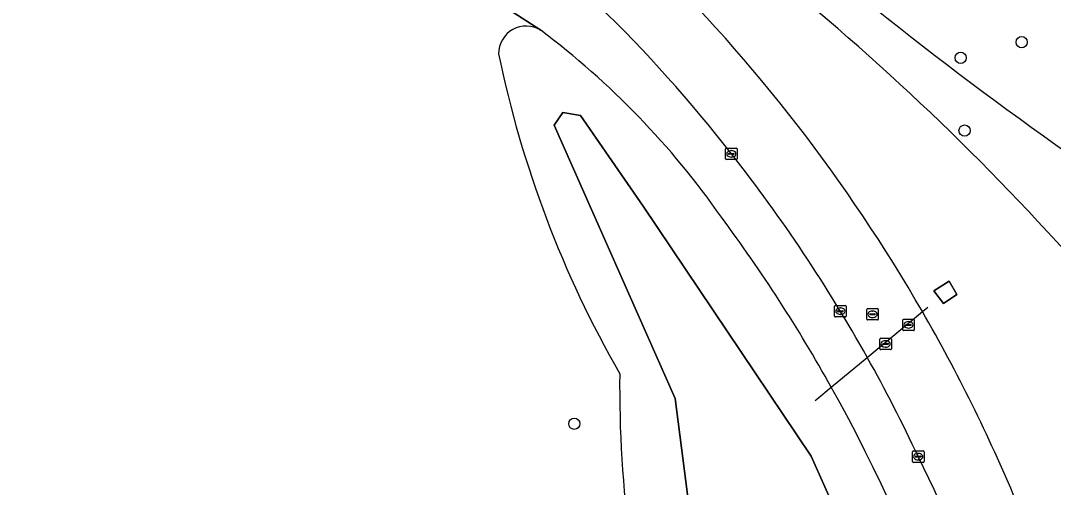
# Model space of a CAD drawing. Extents: x 154324 to 155744, y 382937 to 384188.
# Drawn here: x 155608 to 155697.7, y 383942.3 to 383982.9 of the extents above; entities that cross this region are included whole.
import ezdxf

# ---------------------------------------------------------------- set-up
doc = ezdxf.new("R2010")
doc.units = 0
for name, color, linetype in [('IMGEO_Boom', 7, 'Continuous'), ('IMGEO_Duiker', 7, 'Continuous'), ('IMGEO_Gemengd_bos', 7, 'Continuous'), ('IMGEO_Groenvoorziening', 7, 'Continuous'), ('IMGEO_Kolk', 7, 'Continuous'), ('IMGEO_Meer_plas_ven_vijver', 7, 'Continuous'), ('IMGEO_Oever', 7, 'Continuous'), ('IMGEO_Rijbaan_lokaal_gesloten', 7, 'Continuous'), ('IMGEO_Rioolput', 7, 'Continuous'), ('IMGEO_Voetpad_open', 7, 'Continuous')]:
    doc.layers.add(name, color=color, linetype=linetype)

msp = doc.modelspace()

# ---------------------------------------------------------------- linework, layer by layer
at = {"layer": 'IMGEO_Boom'}
for centre in [(155694.984, 383981.005), (155689.682, 383979.641), (155690.02, 383973.308), (155656.091, 383947.794)]:
    msp.add_circle(centre, 0.489, dxfattribs=at)
at = {"layer": 'IMGEO_Duiker'}
msp.add_lwpolyline([(155677.04, 383949.815), (155677.189, 383949.94), (155678.436, 383950.977), (155681.561, 383953.578), (155686.351, 383957.563), (155686.815, 383957.949)], dxfattribs=at)
at = {"layer": 'IMGEO_Gemengd_bos'}
msp.add_lwpolyline([(155653.168, 383982.04), (155634.865, 383993.847), (155618.605, 384003.139), (155604.812, 384008.801), (155605.684, 383995.735), (155517.995, 383921.984), (155566.921, 383863.476)], dxfattribs=at)
for centre, radius, start, end in [((155651.898, 383980.022), 2.384, 57.8148, 180.53377), ((155741.571, 383998.885), 93.974, 191.59284, 209.81887), ((155764.127, 383951.05), 104.094, 179.39202, 195.7615)]:
    msp.add_arc(centre, radius, start, end, dxfattribs=at)
at = {"layer": 'IMGEO_Groenvoorziening'}
msp.add_lwpolyline([(155398.178, 384032.561), (155416.66, 384027.674), (155476.183, 384025.932), (155492.153, 384025.642), (155557.484, 384022.738), (155604.812, 384008.801), (155618.605, 384003.139), (155634.865, 383993.847), (155653.168, 383982.04)], dxfattribs=at)
msp.add_lwpolyline([(155688.2, 383958.253), (155687.348, 383959.371), (155688.684, 383960.212), (155689.336, 383959.043)], close=True, dxfattribs=at)
for centre, radius, start, end in [((155534.892, 383815.325), 220.47, 40.06377, 60.19007), ((155534.892, 383815.325), 220.47, 40.06377, 60.19007), ((155907.217, 384265.939), 360.756, 228.50113, 235.16954), ((155907.217, 384265.939), 360.756, 228.50113, 235.16954), ((155573.395, 383896.679), 121.86, 37.75237, 54.03435), ((155561.25, 383885.55), 144.347, 29.92643, 45.4685), ((155609.972, 383924.578), 71.888, 34.97288, 53.06649), ((155563.405, 383887.548), 135.355, 29.19816, 38.2193), ((155560.498, 383885.33), 134.977, 29.1012, 36.58726), ((155561.842, 383885.776), 143.721, 22.65227, 29.96631), ((155565.1, 383888.332), 133.492, 25.09014, 29.25904), ((155559.749, 383884.623), 135.976, 7.96189, 29.20797), ((155576.314, 383890.783), 122.323, 10.40199, 26.27807)]:
    msp.add_arc(centre, radius, start, end, dxfattribs=at)
at = {"layer": 'IMGEO_Kolk'}
for p, q in [((155669.245, 383970.862), (155669.245, 383971.714)), ((155669.32, 383971.788), (155670.172, 383971.788)), ((155669.733, 383971.568), (155669.758, 383971.568)), ((155670.246, 383971.714), (155670.246, 383970.862)), ((155670.172, 383970.788), (155669.32, 383970.788)), ((155669.504, 383971.282), (155669.504, 383971.294)), ((155669.942, 383971.245), (155669.544, 383971.245)), ((155669.547, 383971.331), (155669.945, 383971.331)), ((155669.756, 383971.008), (155669.731, 383971.008)), ((155669.988, 383971.294), (155669.988, 383971.282)), ((155678.726, 383957.167), (155678.726, 383958.019)), ((155678.801, 383958.093), (155679.653, 383958.093)), ((155679.727, 383958.019), (155679.727, 383957.167)), ((155679.653, 383957.093), (155678.801, 383957.093)), ((155678.985, 383957.587), (155678.985, 383957.599)), ((155679.423, 383957.55), (155679.025, 383957.55)), ((155679.028, 383957.636), (155679.426, 383957.636)), ((155679.237, 383957.313), (155679.212, 383957.313)), ((155679.214, 383957.873), (155679.239, 383957.873)), ((155679.469, 383957.599), (155679.469, 383957.587)), ((155685.495, 383944.513), (155685.495, 383945.365)), ((155685.57, 383945.439), (155686.422, 383945.439)), ((155686.496, 383945.365), (155686.496, 383944.513)), ((155685.754, 383944.933), (155685.754, 383944.945)), ((155686.192, 383944.896), (155685.794, 383944.896)), ((155685.797, 383944.982), (155686.195, 383944.982)), ((155686.006, 383944.659), (155685.981, 383944.659)), ((155685.983, 383945.219), (155686.008, 383945.219)), ((155686.238, 383944.945), (155686.238, 383944.933)), ((155686.422, 383944.439), (155685.57, 383944.439))]:
    msp.add_line(p, q, dxfattribs=at)
for points in [[(155669.245, 383970.862), (155669.245, 383971.714)], [(155669.32, 383971.788), (155670.172, 383971.788)], [(155670.246, 383971.714), (155670.246, 383970.862)], [(155670.172, 383970.788), (155669.32, 383970.788)], [(155678.726, 383957.167), (155678.726, 383958.019)], [(155678.801, 383958.093), (155679.653, 383958.093)], [(155679.727, 383958.019), (155679.727, 383957.167)], [(155679.653, 383957.093), (155678.801, 383957.093)], [(155685.495, 383944.513), (155685.495, 383945.365)], [(155685.57, 383945.439), (155686.422, 383945.439)], [(155686.496, 383945.365), (155686.496, 383944.513)], [(155686.422, 383944.439), (155685.57, 383944.439)]]:
    msp.add_lwpolyline(points, dxfattribs=at)
for centre, radius, start, end in [((155669.322, 383971.712), 0.0765, 91.55205, 178.44795), ((155669.322, 383971.712), 0.0765, 91.55205, 178.44795), ((155670.17, 383971.712), 0.0765, 1.55205, 88.44795), ((155670.17, 383971.712), 0.0765, 1.55205, 88.44795), ((155669.322, 383970.864), 0.0765, 181.55205, 268.44795), ((155669.322, 383970.864), 0.0765, 181.55205, 268.44795), ((155669.544, 383971.291), 0.0403, 85.87752, 175.75265), ((155669.541, 383971.281), 0.0366, 178.93798, 274.71019), ((155669.945, 383971.288), 0.043, 264.86636, 352.45326), ((155669.949, 383971.293), 0.0386, 1.73085, 96.63898), ((155670.17, 383970.864), 0.0765, 271.55205, 358.44795), ((155670.17, 383970.864), 0.0765, 271.55205, 358.44795), ((155678.803, 383958.017), 0.0765, 91.55205, 178.44795), ((155678.803, 383958.017), 0.0765, 91.55205, 178.44795), ((155679.651, 383958.017), 0.0765, 1.55205, 88.44795), ((155679.651, 383958.017), 0.0765, 1.55205, 88.44795), ((155678.803, 383957.169), 0.0765, 181.55205, 268.44795), ((155678.803, 383957.169), 0.0765, 181.55205, 268.44795), ((155679.025, 383957.596), 0.0403, 85.87752, 175.75265), ((155679.022, 383957.586), 0.0366, 178.93798, 274.71019), ((155679.426, 383957.593), 0.043, 264.86636, 352.45326), ((155679.43, 383957.598), 0.0386, 1.73085, 96.63898), ((155679.651, 383957.169), 0.0765, 271.55205, 358.44795), ((155679.651, 383957.169), 0.0765, 271.55205, 358.44795), ((155685.572, 383945.363), 0.0765, 91.55205, 178.44795), ((155685.572, 383945.363), 0.0765, 91.55205, 178.44795), ((155686.42, 383945.363), 0.0765, 1.55205, 88.44795), ((155686.42, 383945.363), 0.0765, 1.55205, 88.44795), ((155685.572, 383944.515), 0.0765, 181.55205, 268.44795), ((155685.572, 383944.515), 0.0765, 181.55205, 268.44795), ((155685.794, 383944.942), 0.0403, 85.87752, 175.75265), ((155685.791, 383944.932), 0.0366, 178.93798, 274.71019), ((155686.195, 383944.939), 0.043, 264.86636, 352.45326), ((155686.199, 383944.944), 0.0386, 1.73085, 96.63898), ((155686.42, 383944.515), 0.0765, 271.55205, 358.44795), ((155686.42, 383944.515), 0.0765, 271.55205, 358.44795)]:
    msp.add_arc(centre, radius, start, end, dxfattribs=at)
for centre, major_axis, ratio, start_param, end_param in [((155669.732, 383971.288), (-0.387, 0.002), 0.722429, 4.712389, 7.853982), ((155669.757, 383971.288), (-0.39, 0.002), 0.717154, 1.570796, 4.712389), ((155679.213, 383957.593), (-0.387, 0.002), 0.722429, 4.712389, 7.853982), ((155679.238, 383957.593), (-0.39, 0.002), 0.717154, 1.570796, 4.712389), ((155685.982, 383944.939), (-0.387, 0.002), 0.722429, 4.712389, 7.853982), ((155686.007, 383944.939), (-0.39, 0.002), 0.717154, 1.570796, 4.712389)]:
    msp.add_ellipse(centre, major_axis=major_axis, ratio=ratio, start_param=start_param, end_param=end_param, dxfattribs=at)
at = {"layer": 'IMGEO_Meer_plas_ven_vijver'}
msp.add_lwpolyline([(155682.447, 383887.916), (155687.288, 383878.701), (155691.365, 383874.497), (155693.997, 383873.308), (155695.101, 383874.837), (155691.365, 383900.739), (155684.995, 383926.302), (155676.672, 383944.986), (155662.065, 383966.727), (155656.63, 383974.625), (155655.101, 383974.88), (155654.337, 383973.775), (155664.868, 383949.996), (155667.416, 383930.124), (155672.256, 383913.223)], close=True, dxfattribs=at)
at = {"layer": 'IMGEO_Oever'}
msp.add_lwpolyline([(155682.447, 383887.916), (155672.256, 383913.223), (155667.416, 383930.124), (155664.868, 383949.996), (155654.337, 383973.775), (155655.101, 383974.88), (155656.63, 383974.625), (155662.065, 383966.727), (155676.672, 383944.986), (155684.995, 383926.302), (155691.365, 383900.739), (155695.101, 383874.837), (155693.997, 383873.308), (155691.365, 383874.497), (155687.288, 383878.701)], close=True, dxfattribs=at)
for centre, radius, start, end in [((155651.898, 383980.022), 2.384, 57.8148, 180.53377), ((155609.972, 383924.578), 71.888, 34.97288, 53.06649), ((155741.571, 383998.885), 93.974, 191.59284, 209.81887), ((155560.498, 383885.33), 134.977, 29.1012, 36.58726), ((155764.127, 383951.05), 104.094, 179.39202, 195.7615), ((155559.749, 383884.623), 135.976, 7.96189, 29.20797)]:
    msp.add_arc(centre, radius, start, end, dxfattribs=at)
at = {"layer": 'IMGEO_Rijbaan_lokaal_gesloten'}
for centre, radius, start, end in [((155573.395, 383896.679), 121.86, 37.75237, 54.03435), ((155561.25, 383885.55), 144.347, 29.92643, 45.4685), ((155563.405, 383887.548), 135.355, 29.19816, 38.2193), ((155561.842, 383885.776), 143.721, 22.65227, 29.96631), ((155565.1, 383888.332), 133.492, 25.09014, 29.25904), ((155576.314, 383890.783), 122.323, 10.40199, 26.27807)]:
    msp.add_arc(centre, radius, start, end, dxfattribs=at)
at = {"layer": 'IMGEO_Rioolput'}
for p, q in [((155681.52, 383956.902), (155681.52, 383957.754)), ((155681.595, 383957.828), (155682.447, 383957.828)), ((155681.779, 383957.322), (155681.779, 383957.334)), ((155682.217, 383957.285), (155681.819, 383957.285)), ((155681.822, 383957.371), (155682.22, 383957.371)), ((155682.031, 383957.048), (155682.006, 383957.048)), ((155682.008, 383957.608), (155682.033, 383957.608)), ((155682.263, 383957.334), (155682.263, 383957.322)), ((155682.521, 383957.754), (155682.521, 383956.902)), ((155682.447, 383956.828), (155681.595, 383956.828)), ((155684.648, 383955.979), (155684.648, 383956.831)), ((155684.723, 383956.905), (155685.575, 383956.905)), ((155684.907, 383956.399), (155684.907, 383956.411)), ((155685.345, 383956.362), (155684.947, 383956.362)), ((155684.95, 383956.448), (155685.348, 383956.448)), ((155685.136, 383956.685), (155685.161, 383956.685)), ((155685.391, 383956.411), (155685.391, 383956.399)), ((155685.649, 383956.831), (155685.649, 383955.979)), ((155682.73, 383955.247), (155683.582, 383955.247)), ((155685.575, 383955.905), (155684.723, 383955.905)), ((155685.159, 383956.125), (155685.134, 383956.125)), ((155682.655, 383954.321), (155682.655, 383955.173)), ((155682.914, 383954.741), (155682.914, 383954.753)), ((155683.352, 383954.704), (155682.954, 383954.704)), ((155682.957, 383954.79), (155683.355, 383954.79)), ((155683.166, 383954.467), (155683.141, 383954.467)), ((155683.143, 383955.027), (155683.168, 383955.027)), ((155683.398, 383954.753), (155683.398, 383954.741)), ((155683.656, 383955.173), (155683.656, 383954.321)), ((155683.582, 383954.247), (155682.73, 383954.247))]:
    msp.add_line(p, q, dxfattribs=at)
for points in [[(155681.52, 383956.902), (155681.52, 383957.754)], [(155681.595, 383957.828), (155682.447, 383957.828)], [(155682.521, 383957.754), (155682.521, 383956.902)], [(155682.447, 383956.828), (155681.595, 383956.828)], [(155684.648, 383955.979), (155684.648, 383956.831)], [(155684.723, 383956.905), (155685.575, 383956.905)], [(155685.649, 383956.831), (155685.649, 383955.979)], [(155682.73, 383955.247), (155683.582, 383955.247)], [(155685.575, 383955.905), (155684.723, 383955.905)], [(155682.655, 383954.321), (155682.655, 383955.173)], [(155683.656, 383955.173), (155683.656, 383954.321)], [(155683.582, 383954.247), (155682.73, 383954.247)]]:
    msp.add_lwpolyline(points, dxfattribs=at)
for centre, radius, start, end in [((155681.597, 383957.752), 0.0765, 91.55205, 178.44795), ((155681.597, 383957.752), 0.0765, 91.55205, 178.44795), ((155681.819, 383957.331), 0.0403, 85.87752, 175.75265), ((155681.816, 383957.321), 0.0366, 178.93798, 274.71019), ((155682.22, 383957.328), 0.043, 264.86636, 352.45326), ((155682.224, 383957.333), 0.0386, 1.73085, 96.63898), ((155682.445, 383957.752), 0.0765, 1.55205, 88.44795), ((155682.445, 383957.752), 0.0765, 1.55205, 88.44795), ((155681.597, 383956.904), 0.0765, 181.55205, 268.44795), ((155681.597, 383956.904), 0.0765, 181.55205, 268.44795), ((155682.445, 383956.904), 0.0765, 271.55205, 358.44795), ((155682.445, 383956.904), 0.0765, 271.55205, 358.44795), ((155684.725, 383956.829), 0.0765, 91.55205, 178.44795), ((155684.725, 383956.829), 0.0765, 91.55205, 178.44795), ((155684.947, 383956.408), 0.0403, 85.87752, 175.75265), ((155684.944, 383956.398), 0.0366, 178.93798, 274.71019), ((155685.348, 383956.405), 0.043, 264.86636, 352.45326), ((155685.352, 383956.41), 0.0386, 1.73085, 96.63898), ((155685.573, 383956.829), 0.0765, 1.55205, 88.44795), ((155685.573, 383956.829), 0.0765, 1.55205, 88.44795), ((155682.732, 383955.171), 0.0765, 91.55205, 178.44795), ((155682.732, 383955.171), 0.0765, 91.55205, 178.44795), ((155683.58, 383955.171), 0.0765, 1.55205, 88.44795), ((155683.58, 383955.171), 0.0765, 1.55205, 88.44795), ((155684.725, 383955.981), 0.0765, 181.55205, 268.44795), ((155684.725, 383955.981), 0.0765, 181.55205, 268.44795), ((155685.573, 383955.981), 0.0765, 271.55205, 358.44795), ((155685.573, 383955.981), 0.0765, 271.55205, 358.44795), ((155682.954, 383954.75), 0.0403, 85.87752, 175.75265), ((155682.951, 383954.74), 0.0366, 178.93798, 274.71019), ((155683.355, 383954.747), 0.043, 264.86636, 352.45326), ((155683.359, 383954.752), 0.0386, 1.73085, 96.63898), ((155682.732, 383954.323), 0.0765, 181.55205, 268.44795), ((155682.732, 383954.323), 0.0765, 181.55205, 268.44795), ((155683.58, 383954.323), 0.0765, 271.55205, 358.44795), ((155683.58, 383954.323), 0.0765, 271.55205, 358.44795)]:
    msp.add_arc(centre, radius, start, end, dxfattribs=at)
for centre, major_axis, ratio, start_param, end_param in [((155682.007, 383957.328), (-0.387, 0.002), 0.722429, 4.712389, 7.853982), ((155682.032, 383957.328), (-0.39, 0.002), 0.717154, 1.570796, 4.712389), ((155685.135, 383956.405), (-0.387, 0.002), 0.722429, 4.712389, 7.853982), ((155685.16, 383956.405), (-0.39, 0.002), 0.717154, 1.570796, 4.712389), ((155683.142, 383954.747), (-0.387, 0.002), 0.722429, 4.712389, 7.853982), ((155683.167, 383954.747), (-0.39, 0.002), 0.717154, 1.570796, 4.712389)]:
    msp.add_ellipse(centre, major_axis=major_axis, ratio=ratio, start_param=start_param, end_param=end_param, dxfattribs=at)
at = {"layer": 'IMGEO_Voetpad_open'}
msp.add_lwpolyline([(155688.684, 383960.212), (155687.348, 383959.371), (155688.2, 383958.253), (155689.336, 383959.043)], close=True, dxfattribs=at)

doc.saveas('drawing.dxf')
